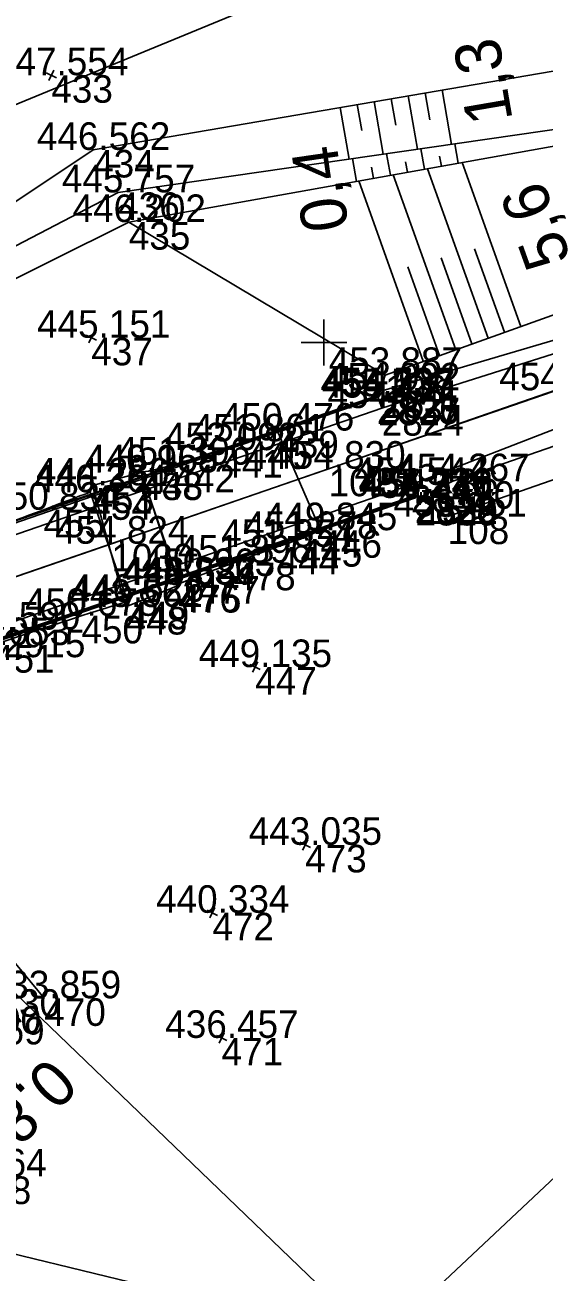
# Model space of a CAD drawing. Extents: x -776734 to -748832, y -1118122 to -976986.
# Drawn here: x -751063 to -751040.4, y -1114690.4 to -1114636.2 of the extents above; entities that cross this region are included whole.
import ezdxf

# ---------------------------------------------------------------- set-up
doc = ezdxf.new("R2010")
doc.units = 0
for name, color, linetype in [('KM_Hranice obce', 7, 'Continuous'), ('KM_Hranice parcel', 7, 'Continuous'), ('Level 61 Křížky', 7, 'Continuous'), ('Obvod stavby - SŽ+ČD', 7, 'Continuous'), ('OSA', 7, 'Continuous'), ('SŽG Vrstva 1', 7, 'Continuous'), ('SŽG Vrstva 17', 7, 'Continuous'), ('SŽG Vrstva 18', 7, 'Continuous'), ('SŽG Vrstva 4', 7, 'Continuous'), ('SŽG Vrstva 48', 7, 'Continuous'), ('SŽG Vrstva 49', 7, 'Continuous'), ('SŽG Vrstva 53', 7, 'Continuous'), ('SŽG Vrstva 60', 7, 'Continuous'), ('SŽG Vrstva 61', 7, 'Continuous')]:
    doc.layers.add(name, color=color, linetype=linetype)

msp = doc.modelspace()

# ---------------------------------------------------------------- linework, layer by layer
at = {"layer": 'KM_Hranice obce'}
msp.add_line((-751047.63, -1114693.52), (-751091.59, -1114651.24), dxfattribs=at)
msp.add_line((-751047.63, -1114693.52), (-751091.59, -1114651.24), dxfattribs=at)
at = {"layer": 'KM_Hranice parcel'}
for points in [[(-751091.59, -1114651.24), (-751052.09, -1114634.98), (-750945.62, -1114595.97)], [(-750903.28, -1114626.63), (-750977.55, -1114652.09), (-751017.8, -1114665.47), (-751047.63, -1114693.52)], [(-751057.9, -1114691.02), (-751081.52, -1114685.27), (-751134.08, -1114703.51)]]:
    msp.add_lwpolyline(points, dxfattribs=at)
at = {"layer": 'Level 61 Křížky'}
for p, q in [((-751050, -1114650), (-751050, -1114649)), ((-751050, -1114650), (-751050, -1114649)), ((-751051, -1114650), (-751049, -1114650)), ((-751051, -1114650), (-751049, -1114650)), ((-751050, -1114651), (-751050, -1114650)), ((-751050, -1114651), (-751050, -1114650))]:
    msp.add_line(p, q, dxfattribs=at)
at = {"layer": 'Obvod stavby - SŽ+ČD'}
for points in [[(-751236.9, -1114707.02), (-751193.03, -1114664.28), (-751178.42, -1114675.26), (-751174.34, -1114678.03), (-751170.9473, -1114676.9001), (-751168.1235, -1114675.9597), (-751162.9, -1114674.22), (-751118.39, -1114659.47), (-751098.21, -1114652.66), (-751091.59, -1114651.24), (-751052.09, -1114634.98), (-751042.9845, -1114631.6438), (-751001.9301, -1114630.5149), (-750919.7259, -1114602.1536)], [(-750914.5076, -1114617.2787), (-750996.7117, -1114645.64), (-751017.8, -1114665.47), (-751047.63, -1114693.52), (-751057.9, -1114691.02), (-751081.52, -1114685.27), (-751134.08, -1114703.51), (-751142.83, -1114706.54), (-751153.31, -1114710.17), (-751148.64, -1114719.49), (-751162.24, -1114725.26), (-751172.58, -1114730.25), (-751213.65, -1114726.85)]]:
    msp.add_lwpolyline(points, dxfattribs=at)
at = {"layer": 'OSA'}
msp.add_line((-751221.2426, -1114714.6428), (-750912.9148, -1114608.268), dxfattribs=at)
at = {"layer": 'SŽG Vrstva 1'}
for points in [[(-750952.239, -1114621.829), (-750961.799, -1114625.127), (-750971.586, -1114628.505), (-750981.562, -1114631.945), (-750991.246, -1114635.286), (-751001.048, -1114638.665), (-751010.672, -1114641.989), (-751020.123, -1114645.246), (-751029.869, -1114648.612), (-751039.93, -1114652.08), (-751049.798, -1114655.49)], [(-751049.798, -1114655.49), (-751059.246, -1114658.755), (-751068.733, -1114662.026), (-751078.259, -1114665.311), (-751087.386, -1114668.46), (-751094.716, -1114670.988), (-751098.18, -1114672.185), (-751107.899, -1114675.542), (-751117.566, -1114678.875), (-751127.151, -1114682.181), (-751136.66, -1114685.456), (-751145.831, -1114688.627), (-751153.169, -1114691.158), (-751162.606, -1114694.412), (-751172.056, -1114697.672), (-751181.572, -1114700.954), (-751190.356, -1114703.987), (-751200.827, -1114707.603), (-751207.289, -1114709.832), (-751216.509, -1114713.014)]]:
    msp.add_lwpolyline(points, dxfattribs=at)
at = {"layer": 'SŽG Vrstva 17'}
for points in [[(-751047.703, -1114652.345), (-751074.623, -1114661.619), (-751099.27, -1114670.16)], [(-751046.01, -1114656.691), (-751073.182, -1114666.054), (-751097.643, -1114674.51)]]:
    msp.add_lwpolyline(points, dxfattribs=at)
at = {"layer": 'SŽG Vrstva 18'}
for p, q in [((-751047.645, -1114652.397), (-751052.033, -1114653.832)), ((-751050.159, -1114658.166), (-751052.033, -1114653.832)), ((-751056.269, -1114660.55), (-751057.949, -1114655.656)), ((-751057.937, -1114655.641), (-751056.338, -1114660.529)), ((-751058.625, -1114661.506), (-751060.073, -1114656.219)), ((-751060.164, -1114656.515), (-751058.538, -1114661.28))]:
    msp.add_line(p, q, dxfattribs=at)
for points in [[(-751047.676, -1114652.299), (-751074.414, -1114661.508), (-751099.176, -1114670.054)], [(-751047.676, -1114652.3), (-751074.421, -1114661.513), (-751099.17, -1114670.052)], [(-751047.645, -1114652.397), (-751074.404, -1114661.645), (-751099.13, -1114670.169)], [(-751047.485, -1114652.852), (-751047.676, -1114652.3), (-751047.676, -1114652.299), (-751047.645, -1114652.397), (-751047.485, -1114652.852)], [(-751047.485, -1114652.852), (-751074.245, -1114662.097), (-751099.037, -1114670.633), (-751120.593, -1114678.106), (-751141.938, -1114685.464), (-751163.608, -1114692.915), (-751187.181, -1114701.023)], [(-751057.937, -1114655.641), (-751057.949, -1114655.656), (-751060.073, -1114656.219), (-751060.164, -1114656.515)], [(-751046.217, -1114656.195), (-751073.081, -1114665.441), (-751097.909, -1114674.024), (-751119.627, -1114681.519), (-751140.891, -1114688.815), (-751162.437, -1114696.278), (-751186.019, -1114704.426)], [(-751046.217, -1114656.195), (-751046.015, -1114656.761), (-751046.019, -1114656.761), (-751046.052, -1114656.653), (-751046.217, -1114656.195)], [(-751046.052, -1114656.653), (-751072.928, -1114665.893), (-751097.576, -1114674.43)], [(-751046.019, -1114656.761), (-751072.884, -1114665.984), (-751097.551, -1114674.5)], [(-751046.015, -1114656.761), (-751072.885, -1114665.984), (-751097.549, -1114674.502)], [(-751051.016, -1114658.552), (-751050.159, -1114658.166), (-751046.052, -1114656.653)], [(-751058.538, -1114661.28), (-751058.625, -1114661.506), (-751056.269, -1114660.55), (-751056.338, -1114660.529)]]:
    msp.add_lwpolyline(points, dxfattribs=at)
for centre, major_axis, ratio, start_param, end_param in [((-751054.4246, -1114654.6254), (2.6249, 0.8902), 0.0145461, 4.6893974, 5.8534318), ((-751054.5637, -1114654.516), (3.4463, 1.1112), 0.0519301, 3.3315869, 4.7222426), ((-751065.6339, -1114658.6255), (5.4707, 2.1104), 0.0048055, 0.0148086, 1.7251487), ((-751052.9804, -1114659.3922), (-3.2038, -1.1691), 0.0435598, 4.0365666, 4.9905179), ((-751053.1906, -1114659.4159), (-3.1513, -1.1202), 0.0266388, 4.9328852, 6.2226138), ((-751064.1307, -1114663.1736), (-5.6145, -1.8929), 0.0155866, 3.224762, 4.7540537)]:
    msp.add_ellipse(centre, major_axis=major_axis, ratio=ratio, start_param=start_param, end_param=end_param, dxfattribs=at)
at = {"layer": 'SŽG Vrstva 4'}
for p, q in [((-751037.448, -1114649.672), (-751047.485, -1114652.852)), ((-751047.428, -1114652.085), (-751047.645, -1114652.397)), ((-751047.645, -1114652.397), (-751047.485, -1114652.852)), ((-751036.639, -1114652.467), (-751046.217, -1114656.195)), ((-751044.403, -1114656.035), (-751045.759, -1114656.694))]:
    msp.add_line(p, q, dxfattribs=at)
for points in [[(-750909.854, -1114605.662), (-750913.632, -1114606.277), (-750928.936, -1114611.392), (-750945.448, -1114617.255), (-750962.947, -1114623.179), (-750985.088, -1114630.83), (-751003.049, -1114637.15), (-751019.956, -1114643.079), (-751037.537, -1114649.178), (-751047.428, -1114652.085)], [(-750908.397, -1114608.245), (-750913.156, -1114610.918), (-750927.279, -1114615.559), (-750944.077, -1114621.468), (-750961.07, -1114627.222), (-750983.47, -1114634.851), (-751001.346, -1114641.244), (-751018.647, -1114647.092), (-751035.567, -1114652.973), (-751044.403, -1114656.035)], [(-751047.485, -1114652.852), (-751074.245, -1114662.097), (-751099.037, -1114670.633), (-751120.593, -1114678.106), (-751141.938, -1114685.464), (-751163.608, -1114692.915), (-751187.181, -1114701.023)], [(-751046.217, -1114656.195), (-751073.081, -1114665.441), (-751097.909, -1114674.024), (-751119.627, -1114681.519), (-751140.891, -1114688.815), (-751162.437, -1114696.278), (-751186.019, -1114704.426)], [(-751045.759, -1114656.694), (-751046.052, -1114656.653), (-751046.217, -1114656.195)]]:
    msp.add_lwpolyline(points, dxfattribs=at)
at = {"layer": 'SŽG Vrstva 48'}
for p, q in [((-751047.814, -1114639.521), (-751047.421, -1114641.808)), ((-751047.074, -1114639.394), (-751046.876, -1114640.547)), ((-751046.335, -1114639.267), (-751045.936, -1114641.594)), ((-751045.596, -1114639.14), (-751045.395, -1114640.313)), ((-751044.857, -1114639.013), (-751044.451, -1114641.38)), ((-751049.292, -1114639.775), (-751048.906, -1114642.022)), ((-751048.553, -1114639.648), (-751048.358, -1114640.781)), ((-751045.634, -1114642.462), (-751045.793, -1114641.573)), ((-751044.158, -1114642.198), (-751044.308, -1114641.359)), ((-751048.587, -1114642.99), (-751048.764, -1114642.001)), ((-751047.111, -1114642.726), (-751047.279, -1114641.787)), ((-751046.373, -1114642.594), (-751046.454, -1114642.137)), ((-751044.896, -1114642.33), (-751044.973, -1114641.898)), ((-751041.444, -1114649.303), (-751043.996, -1114642.17)), ((-751047.849, -1114642.858), (-751047.935, -1114642.376)), ((-751044.269, -1114650.314), (-751046.991, -1114642.705)), ((-751042.857, -1114649.809), (-751045.494, -1114642.437)), ((-751045.681, -1114650.819), (-751048.488, -1114642.972)), ((-751042.15, -1114649.556), (-751043.448, -1114645.93)), ((-751043.563, -1114650.061), (-751044.903, -1114646.316)), ((-751044.975, -1114650.567), (-751046.357, -1114646.702))]:
    msp.add_line(p, q, dxfattribs=at)
at = {"layer": 'SŽG Vrstva 49'}
for p, q in [((-751058.95, -1114643.469), (-751019.246, -1114637.748)), ((-751061.6342, -1114638.4784), (-751062.0838, -1114638.2596)), ((-751061.7496, -1114638.1442), (-751061.9684, -1114638.5938)), ((-751047.344, -1114651.414), (-751058.49, -1114644.759)), ((-751059.8982, -1114649.9024), (-751060.3478, -1114649.6836)), ((-751060.0136, -1114649.5682), (-751060.2324, -1114650.0178)), ((-751052.8846, -1114663.8972), (-751053.1034, -1114664.3468)), ((-751052.7692, -1114664.2314), (-751053.2188, -1114664.0126)), ((-751050.5942, -1114671.9654), (-751051.0438, -1114671.7466)), ((-751050.7096, -1114671.6312), (-751050.9284, -1114672.0808)), ((-751054.6272, -1114674.9234), (-751055.0768, -1114674.7046)), ((-751054.7426, -1114674.5892), (-751054.9614, -1114675.0388)), ((-751054.2282, -1114680.3644), (-751054.6778, -1114680.1456)), ((-751054.3436, -1114680.0302), (-751054.5624, -1114680.4798))]:
    msp.add_line(p, q, dxfattribs=at)
for points in [[(-750970.963, -1114625.07), (-750996.446, -1114634.135), (-751018.226, -1114640.997), (-751047.344, -1114651.414), (-751047.645, -1114652.397)], [(-751020.117, -1114634.765), (-751060.04, -1114641.62), (-751070.127, -1114648.352), (-751076.528, -1114658.314), (-751078.11, -1114663.715)], [(-751019.246, -1114637.748), (-751058.49, -1114644.759), (-751068.921, -1114649.956), (-751075.459, -1114658.878), (-751078.11, -1114663.715)], [(-751078.11, -1114663.715), (-751075.662, -1114658.603), (-751069.572, -1114648.996), (-751058.95, -1114643.469)], [(-751016.335, -1114647.709), (-751044.621, -1114657.572), (-751046.052, -1114656.653)], [(-751047.645, -1114652.397), (-751052.033, -1114653.832), (-751050.159, -1114658.166), (-751046.052, -1114656.653)], [(-751078.11, -1114663.715), (-751072.259, -1114666.654), (-751067.724, -1114671.829), (-751062.168, -1114678.533)]]:
    msp.add_lwpolyline(points, dxfattribs=at)
at = {"layer": 'SŽG Vrstva 53'}
for points in [[(-751091.59, -1114651.24), (-751052.09, -1114634.98), (-750945.62, -1114595.97), (-750923.65, -1114590.78), (-750909.46, -1114590.94), (-750904.52, -1114591.74), (-750900.07, -1114579.45), (-750884.93, -1114572.87), (-750860.41, -1114581.47), (-750789.41, -1114554.45)], [(-750804.97, -1114584.92), (-750894.76, -1114611.21), (-750899.97, -1114614.15), (-750906.35, -1114617.75), (-750903.28, -1114626.63), (-750977.55, -1114652.09), (-751017.8, -1114665.47), (-751047.63, -1114693.52)], [(-751047.63, -1114693.52), (-751057.9, -1114691.02), (-751081.52, -1114685.27), (-751134.08, -1114703.51), (-751142.83, -1114706.54), (-751153.31, -1114710.17), (-751137.57, -1114746.06), (-751139.06, -1114746.27), (-751138.42, -1114748.17), (-751151.05, -1114751.02), (-751162.24, -1114725.26), (-751172.58, -1114730.25), (-751213.65, -1114726.85), (-751218.67, -1114726.44), (-751268.46, -1114745.82), (-751307.93, -1114762.77), (-751323.57, -1114769.49), (-751347.57, -1114777.14), (-751364.44, -1114782.53)]]:
    msp.add_lwpolyline(points, dxfattribs=at)
at = {"layer": 'SŽG Vrstva 60'}
for p, q in [((-751061.859, -1114638.369), (-751061.859, -1114638.369)), ((-751060.04, -1114641.62), (-751060.04, -1114641.62)), ((-751058.95, -1114643.469), (-751058.95, -1114643.469)), ((-751058.49, -1114644.759), (-751058.49, -1114644.759)), ((-751060.123, -1114649.793), (-751060.123, -1114649.793)), ((-751047.344, -1114651.414), (-751047.344, -1114651.414)), ((-751047.703, -1114652.345), (-751047.703, -1114652.345)), ((-751047.676, -1114652.299), (-751047.676, -1114652.299)), ((-751047.676, -1114652.3), (-751047.676, -1114652.3)), ((-751047.645, -1114652.397), (-751047.645, -1114652.397)), ((-751047.428, -1114652.085), (-751047.428, -1114652.085)), ((-751047.485, -1114652.852), (-751047.485, -1114652.852)), ((-751052.033, -1114653.832), (-751052.033, -1114653.832)), ((-751054.472, -1114654.684), (-751054.472, -1114654.684)), ((-751053.362, -1114654.304), (-751053.362, -1114654.304)), ((-751057.949, -1114655.656), (-751057.949, -1114655.656)), ((-751057.937, -1114655.641), (-751057.937, -1114655.641)), ((-751056.55, -1114655.316), (-751056.55, -1114655.316)), ((-751049.798, -1114655.49), (-751049.798, -1114655.49)), ((-751060.073, -1114656.219), (-751060.073, -1114656.219)), ((-751046.217, -1114656.195), (-751046.217, -1114656.195)), ((-751044.403, -1114656.035), (-751044.403, -1114656.035)), ((-751060.164, -1114656.515), (-751060.164, -1114656.515)), ((-751046.052, -1114656.653), (-751046.052, -1114656.653)), ((-751046.019, -1114656.761), (-751046.019, -1114656.761)), ((-751046.015, -1114656.761), (-751046.015, -1114656.761)), ((-751046.01, -1114656.691), (-751046.01, -1114656.691)), ((-751045.759, -1114656.694), (-751045.759, -1114656.694)), ((-751062.199, -1114657.277), (-751062.199, -1114657.277)), ((-751044.621, -1114657.572), (-751044.621, -1114657.572)), ((-751050.159, -1114658.166), (-751050.159, -1114658.166)), ((-751059.246, -1114658.755), (-751059.246, -1114658.755)), ((-751052.021, -1114658.892), (-751052.021, -1114658.892)), ((-751051.016, -1114658.552), (-751051.016, -1114658.552)), ((-751053.909, -1114659.579), (-751053.909, -1114659.579)), ((-751055.472, -1114660.161), (-751055.472, -1114660.161)), ((-751056.338, -1114660.529), (-751056.338, -1114660.529)), ((-751056.269, -1114660.55), (-751056.269, -1114660.55)), ((-751058.625, -1114661.506), (-751058.625, -1114661.506)), ((-751058.538, -1114661.28), (-751058.538, -1114661.28)), ((-751060.551, -1114661.892), (-751060.551, -1114661.892)), ((-751052.994, -1114664.122), (-751052.994, -1114664.122)), ((-751050.819, -1114671.856), (-751050.819, -1114671.856)), ((-751054.852, -1114674.814), (-751054.852, -1114674.814)), ((-751062.168, -1114678.533), (-751062.168, -1114678.533)), ((-751054.453, -1114680.255), (-751054.453, -1114680.255))]:
    msp.add_line(p, q, dxfattribs=at)

# ---------------------------------------------------------------- texts
at = {"layer": 'SŽG Vrstva 48'}
for s, rotation, p in [('1,3', 99.74299, (-751041.789, -1114640.312)), ('0,4', 98.19939, (-751048.923, -1114645.027)), ('5,6', 109.68473, (-751039.239, -1114646.369)), ('0,8', 224.29611, (-751061.983, -1114681.013))]:
    msp.add_text(s, height=2, rotation=rotation, dxfattribs=at).set_placement(p)
at = {"layer": 'SŽG Vrstva 60'}
for s, p in [('433', (-751061.859, -1114639.569)), ('434', (-751060.04, -1114642.82)), ('436', (-751058.95, -1114644.669)), ('435', (-751058.49, -1114645.959)), ('437', (-751060.123, -1114650.993)), ('106', (-751047.344, -1114652.614)), ('2833', (-751047.703, -1114653.545)), ('2826', (-751047.676, -1114653.499)), ('2825', (-751047.676, -1114653.5)), ('2827', (-751047.645, -1114653.597)), ('152', (-751047.428, -1114653.285)), ('2824', (-751047.485, -1114654.052)), ('439', (-751052.033, -1114655.032)), ('441', (-751054.472, -1114655.884)), ('440', (-751053.362, -1114655.504)), ('438', (-751057.949, -1114656.856)), ('443', (-751057.937, -1114656.841)), ('442', (-751056.55, -1114656.516)), ('1029', (-751049.798, -1114656.69)), ('453', (-751060.073, -1114657.419)), ('2831', (-751046.217, -1114657.395)), ('150', (-751044.403, -1114657.235)), ('454', (-751060.164, -1114657.715)), ('2828', (-751046.052, -1114657.853)), ('2829', (-751046.019, -1114657.961)), ('2830', (-751046.015, -1114657.961)), ('2832', (-751046.01, -1114657.891)), ('151', (-751045.759, -1114657.894)), ('455', (-751062.199, -1114658.477)), ('108', (-751044.621, -1114658.772)), ('446', (-751050.159, -1114659.366)), ('1030', (-751059.246, -1114659.955)), ('444', (-751052.021, -1114660.092)), ('445', (-751051.016, -1114659.752)), ('478', (-751053.909, -1114660.779)), ('477', (-751055.472, -1114661.361)), ('476', (-751056.338, -1114661.729)), ('475', (-751056.269, -1114661.75)), ('448', (-751058.625, -1114662.706)), ('449', (-751058.538, -1114662.48)), ('450', (-751060.551, -1114663.092)), ('2915', (-751063.946, -1114663.692)), ('451', (-751064.394, -1114664.365)), ('447', (-751052.994, -1114665.322)), ('473', (-751050.819, -1114673.056)), ('472', (-751054.852, -1114676.014)), ('470', (-751062.168, -1114679.733)), ('469', (-751064.827, -1114680.538)), ('471', (-751054.453, -1114681.455)), ('378', (-751065.412, -1114687.486))]:
    msp.add_text(s, height=1.2, dxfattribs=at).set_placement(p)
at = {"layer": 'SŽG Vrstva 61'}
for s, p in [('447.554', (-751064.31, -1114638.369)), ('446.562', (-751062.4882, -1114641.62)), ('445.757', (-751061.4019, -1114643.469)), ('446.202', (-751060.9382, -1114644.759)), ('445.151', (-751062.4804, -1114649.793)), ('453.887', (-751049.7959, -1114651.414)), ('454.092', (-751049.8762, -1114652.085)), ('454.852', (-751042.3782, -1114652.08)), ('455.726', (-751050.1549, -1114652.345)), ('454.237', (-751050.1279, -1114652.299)), ('454.537', (-751050.1279, -1114652.3)), ('454.237', (-751050.0969, -1114652.397)), ('454.541', (-751049.8424, -1114652.852)), ('451.861', (-751055.7194, -1114654.304)), ('450.476', (-751054.4849, -1114653.832)), ('452.092', (-751056.9202, -1114654.684)), ('451.396', (-751059.0019, -1114655.316)), ('446.968', (-751060.4027, -1114655.656)), ('449.159', (-751060.3907, -1114655.641)), ('454.830', (-751052.249, -1114655.49)), ('444.286', (-751062.5249, -1114656.219)), ('454.544', (-751048.668, -1114656.195)), ('454.267', (-751046.8549, -1114656.035)), ('446.364', (-751062.615, -1114656.515)), ('454.236', (-751048.5039, -1114656.653)), ('454.240', (-751048.47, -1114656.761)), ('454.540', (-751048.466, -1114656.761)), ('455.722', (-751048.4582, -1114656.691)), ('454.136', (-751048.2109, -1114656.694)), ('450.834', (-751064.65, -1114657.277)), ('453.751', (-751046.9784, -1114657.572)), ('451.278', (-751053.4697, -1114658.552)), ('449.845', (-751052.6151, -1114658.166)), ('454.824', (-751061.697, -1114658.755)), ('451.854', (-751054.472, -1114658.892)), ('451.896', (-751056.3609, -1114659.579)), ('450.963', (-751057.9239, -1114660.161)), ('448.836', (-751058.7899, -1114660.529)), ('446.687', (-751058.7209, -1114660.55)), ('446.626', (-751060.9899, -1114661.28)), ('450.678', (-751063.0047, -1114661.892)), ('443.562', (-751061.0732, -1114661.506)), ('454.590', (-751066.397, -1114662.492)), ('452.053', (-751066.8459, -1114663.165)), ('449.135', (-751055.4501, -1114664.122)), ('443.035', (-751053.2751, -1114671.856)), ('440.334', (-751057.303, -1114674.814)), ('433.859', (-751064.6217, -1114678.533)), ('433.230', (-751067.278, -1114679.338)), ('432.400', (-751068.104, -1114680.07)), ('436.457', (-751056.9049, -1114680.255)), ('431.964', (-751067.863, -1114686.286))]:
    msp.add_text(s, height=1.2, dxfattribs=at).set_placement(p)

doc.saveas('drawing.dxf')
